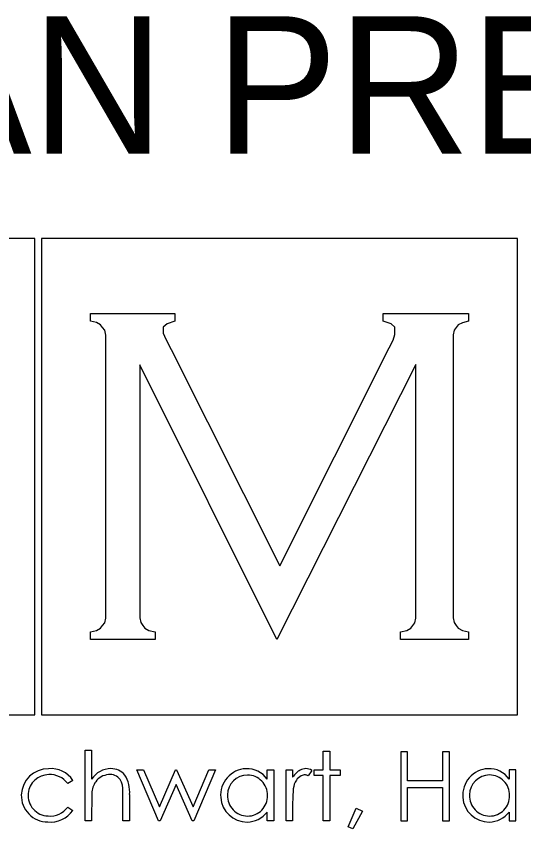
# Model space of a CAD drawing. Extents: x -7.1 to 34, y 0 to 22.
# Drawn here: x 3.948 to 4.465, y 1.055 to 1.884 of the extents above; entities that cross this region are included whole.
import ezdxf

# ---------------------------------------------------------------- set-up
doc = ezdxf.new("R2010")
doc.units = 0
for name, color, linetype in [('Default', 7, 'Continuous'), ('SH_Data', 7, 'Continuous'), ('SH_Text', 7, 'Continuous')]:
    doc.layers.add(name, color=color, linetype=linetype)

# ---------------------------------------------------------------- blocks, each defined once
blk = doc.blocks.new('A$C485D5FB4')
at = {"layer": 'Default'}
for p, q in [((0.14385086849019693, 0.31801268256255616), (0.0013752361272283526, 0.31801268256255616)), ((0.14385086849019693, 0.1755160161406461), (0.14385086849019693, 0.31801268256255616)), ((0.2882506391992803, 0.31801746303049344), (0.14577500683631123, 0.31801746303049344)), ((0.14577500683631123, 0.31801746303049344), (0.14577500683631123, 0.17552079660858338)), ((0.2882506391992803, 0.17552079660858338), (0.2882506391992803, 0.31801746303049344)), ((0.16047494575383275, 0.29327089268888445), (0.16047494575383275, 0.29555739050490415)), ((0.16047494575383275, 0.29555739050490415), (0.18574784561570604, 0.2955564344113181)), ((0.18574784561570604, 0.2955564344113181), (0.18574784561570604, 0.29326993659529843)), ((0.2480545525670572, 0.2932685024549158), (0.2480545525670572, 0.2955554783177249)), ((0.2480545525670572, 0.2955554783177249), (0.27355165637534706, 0.2955554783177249)), ((0.27355165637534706, 0.2955554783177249), (0.27355165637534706, 0.2932685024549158)), ((0.162286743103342, 0.2928411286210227), (0.16047494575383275, 0.29327089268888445)), ((0.16350098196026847, 0.29220962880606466), (0.162286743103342, 0.2928411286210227)), ((0.16411957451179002, 0.29137639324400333), (0.16350098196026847, 0.29220962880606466)), ((0.18341402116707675, 0.2924601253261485), (0.18225045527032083, 0.2914586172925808)), ((0.18574784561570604, 0.29326993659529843), (0.18341402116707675, 0.2924601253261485)), ((0.2503888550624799, 0.2924586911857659), (0.2480545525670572, 0.2932685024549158)), ((0.2515567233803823, 0.291433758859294), (0.2503888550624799, 0.2924586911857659)), ((0.2705280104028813, 0.29214891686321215), (0.26990702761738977, 0.29133910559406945)), ((0.2717417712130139, 0.29279188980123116), (0.2705280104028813, 0.29214891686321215)), ((0.27355165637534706, 0.2932685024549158), (0.2717417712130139, 0.29279188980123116)), ((0.16473912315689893, 0.29054220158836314), (0.16411957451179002, 0.29137639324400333)), ((0.1650503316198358, 0.28912527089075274), (0.16473912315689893, 0.29054220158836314)), ((0.18225045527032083, 0.2914586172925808), (0.18225045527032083, 0.290267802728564)), ((0.18225045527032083, 0.290267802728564), (0.18225045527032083, 0.28969605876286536)), ((0.18225045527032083, 0.28969605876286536), (0.18303206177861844, 0.28785892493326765)), ((0.2515567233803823, 0.2901956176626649), (0.2515567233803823, 0.291433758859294)), ((0.2515567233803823, 0.28923952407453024), (0.2515567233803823, 0.2901956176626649)), ((0.26928795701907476, 0.2905288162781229), (0.268978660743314, 0.2891228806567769)), ((0.26990702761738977, 0.29133910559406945), (0.26928795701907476, 0.2905288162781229)), ((0.16504937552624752, 0.20641552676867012), (0.1650503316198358, 0.287124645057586)), ((0.1650503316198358, 0.287124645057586), (0.1650503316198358, 0.28912527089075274)), ((0.18303206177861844, 0.28785892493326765), (0.18460435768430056, 0.2847616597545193)), ((0.2498414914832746, 0.28533244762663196), (0.25098450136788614, 0.2876189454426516)), ((0.25098450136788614, 0.2876189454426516), (0.2515567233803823, 0.28923952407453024)), ((0.268978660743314, 0.28712273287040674), (0.26897674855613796, 0.2064145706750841)), ((0.268978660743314, 0.2891228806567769), (0.268978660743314, 0.28712273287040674)), ((0.18460435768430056, 0.2847616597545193), (0.21715169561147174, 0.22002456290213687)), ((0.21715169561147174, 0.22002456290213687), (0.2498414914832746, 0.28533244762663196)), ((0.1752140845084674, 0.28024794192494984), (0.17521312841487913, 0.20643942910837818)), ((0.21624962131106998, 0.19798086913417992), (0.1752140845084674, 0.28024794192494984)), ((0.2577976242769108, 0.2802465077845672), (0.21624962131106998, 0.19798086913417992)), ((0.2577952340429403, 0.20643751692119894), (0.2577976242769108, 0.2802465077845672)), ((0.16473816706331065, 0.20300896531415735), (0.16504937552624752, 0.20441442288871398)), ((0.16504937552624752, 0.20441442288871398), (0.16504937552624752, 0.20641552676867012)), ((0.17521312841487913, 0.20643942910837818), (0.17521312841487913, 0.2044784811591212)), ((0.17521312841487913, 0.2044784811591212), (0.1755224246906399, 0.20307589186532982)), ((0.25749788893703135, 0.20301470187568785), (0.2577952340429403, 0.20442780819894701)), ((0.2577952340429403, 0.20442780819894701), (0.2577952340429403, 0.20643751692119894)), ((0.26897674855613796, 0.2064145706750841), (0.26897674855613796, 0.20446031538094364)), ((0.26897674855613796, 0.20446031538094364), (0.2692860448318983, 0.203066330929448)), ((0.16350002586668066, 0.20138934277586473), (0.16411909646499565, 0.20219819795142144)), ((0.16411909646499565, 0.20219819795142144), (0.16473816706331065, 0.20300896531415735)), ((0.1755224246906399, 0.20307589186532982), (0.17614149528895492, 0.20224217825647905)), ((0.17614149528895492, 0.20224217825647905), (0.1767610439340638, 0.201404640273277)), ((0.256307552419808, 0.20139125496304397), (0.2569017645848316, 0.20220489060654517)), ((0.2569017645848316, 0.20220489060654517), (0.25749788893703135, 0.20301470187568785)), ((0.2692860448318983, 0.203066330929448), (0.2699051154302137, 0.20223261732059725)), ((0.2699051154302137, 0.20223261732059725), (0.2705256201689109, 0.2013989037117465)), ((0.16047398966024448, 0.200269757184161), (0.16228578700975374, 0.20074589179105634)), ((0.16047398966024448, 0.19798278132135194), (0.16047398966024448, 0.200269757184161)), ((0.16228578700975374, 0.20074589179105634), (0.16350002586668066, 0.20138934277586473)), ((0.1767610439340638, 0.201404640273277), (0.17797480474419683, 0.20074589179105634)), ((0.17797480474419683, 0.20074589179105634), (0.1797875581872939, 0.20026880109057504)), ((0.1797875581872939, 0.20026880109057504), (0.1797875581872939, 0.19798086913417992)), ((0.2532217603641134, 0.200267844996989), (0.25508040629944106, 0.20074397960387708)), ((0.2532217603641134, 0.19798086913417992), (0.2532217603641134, 0.200267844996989)), ((0.25508040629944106, 0.20074397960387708), (0.256307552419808, 0.20139125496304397)), ((0.2705256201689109, 0.2013989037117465), (0.2717398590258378, 0.20074397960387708)), ((0.2717398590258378, 0.20074397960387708), (0.2735497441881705, 0.200267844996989)), ((0.2735497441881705, 0.200267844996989), (0.2735497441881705, 0.19798086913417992)), ((0.1797875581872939, 0.19798086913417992), (0.16047398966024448, 0.19798278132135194)), ((0.2735497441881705, 0.19798086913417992), (0.2532217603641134, 0.19798086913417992)), ((0.0013752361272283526, 0.1755160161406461), (0.14385086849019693, 0.1755160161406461)), ((0.14577500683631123, 0.17552079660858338), (0.2882506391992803, 0.17552079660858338)), ((0.1588419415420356, 0.1437886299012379), (0.1588419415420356, 0.16487869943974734)), ((0.158841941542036, 0.16487869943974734), (0.16081913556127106, 0.16487869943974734)), ((0.16081913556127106, 0.16487869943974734), (0.16081913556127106, 0.15625495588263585)), ((0.2300812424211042, 0.15899419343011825), (0.2300812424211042, 0.16464331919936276)), ((0.2300812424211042, 0.16464331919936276), (0.2320584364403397, 0.16464331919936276)), ((0.2320584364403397, 0.16464331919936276), (0.2320584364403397, 0.15899419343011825)), ((0.2553566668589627, 0.16436086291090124), (0.25328532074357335, 0.16436086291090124)), ((0.25328532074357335, 0.16436086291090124), (0.25328532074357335, 0.1437886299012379)), ((0.25535666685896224, 0.15574594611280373), (0.25535666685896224, 0.16436086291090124)), ((0.2678788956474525, 0.16436086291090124), (0.26580754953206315, 0.16436086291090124)), ((0.26580754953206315, 0.16436086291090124), (0.26580754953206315, 0.15574594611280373)), ((0.2678788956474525, 0.1437886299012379), (0.2678788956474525, 0.16436086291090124)), ((0.18084705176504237, 0.1437886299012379), (0.17431966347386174, 0.15899419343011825)), ((0.17431966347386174, 0.15899419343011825), (0.1763630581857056, 0.15899419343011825)), ((0.1763630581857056, 0.15899419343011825), (0.18107507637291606, 0.14793132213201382)), ((0.1810750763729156, 0.14793132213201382), (0.18591066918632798, 0.15899419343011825)), ((0.18591066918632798, 0.15899419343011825), (0.18624755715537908, 0.15899419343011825)), ((0.18624755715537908, 0.15899419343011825), (0.1911493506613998, 0.14793132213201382)), ((0.19114935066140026, 0.14793132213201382), (0.19591138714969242, 0.15899419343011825)), ((0.19790476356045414, 0.15899419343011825), (0.19135972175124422, 0.1437886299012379)), ((0.19591138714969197, 0.15899419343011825), (0.19790476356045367, 0.15899419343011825)), ((0.2133133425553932, 0.15618202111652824), (0.21331334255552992, 0.1589769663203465)), ((0.21331334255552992, 0.1589769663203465), (0.21529053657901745, 0.1589769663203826)), ((0.21529053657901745, 0.1589769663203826), (0.21529053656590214, 0.1437886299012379)), ((0.21897717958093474, 0.1437886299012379), (0.21897717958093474, 0.15899419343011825)), ((0.2189771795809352, 0.15899419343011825), (0.22095437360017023, 0.15899419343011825)), ((0.22095437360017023, 0.15899419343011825), (0.22095437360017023, 0.15677279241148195)), ((0.22665057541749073, 0.1588529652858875), (0.2256310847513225, 0.15722295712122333)), ((0.2273979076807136, 0.157299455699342), (0.2273979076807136, 0.15899419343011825)), ((0.2273979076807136, 0.15899419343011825), (0.2300812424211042, 0.15899419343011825)), ((0.2320584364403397, 0.15899419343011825), (0.23516545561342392, 0.15899419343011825)), ((0.23516545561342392, 0.15899419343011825), (0.23516545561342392, 0.157299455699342)), ((0.28771262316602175, 0.1589769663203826), (0.28573542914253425, 0.1589769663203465)), ((0.2857354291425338, 0.1589769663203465), (0.2857354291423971, 0.15618202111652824)), ((0.28771262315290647, 0.1437886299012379), (0.28771262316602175, 0.1589769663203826)), ((0.15522048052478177, 0.15586363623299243), (0.15366844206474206, 0.15489857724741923)), ((0.2300812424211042, 0.157299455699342), (0.2273979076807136, 0.157299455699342)), ((0.2300812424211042, 0.1437886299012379), (0.2300812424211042, 0.157299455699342)), ((0.23516545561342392, 0.157299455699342), (0.2320584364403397, 0.157299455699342)), ((0.2320584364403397, 0.157299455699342), (0.2320584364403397, 0.1437886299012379)), ((0.26580754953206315, 0.15574594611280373), (0.25535666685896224, 0.15574594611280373)), ((0.18611221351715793, 0.15466319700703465), (0.18130898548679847, 0.1437886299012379)), ((0.19093015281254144, 0.1437886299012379), (0.18611221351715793, 0.15466319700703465)), ((0.25535666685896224, 0.1437886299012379), (0.25535666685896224, 0.1537216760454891)), ((0.25535666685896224, 0.1537216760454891), (0.26580754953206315, 0.1537216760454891)), ((0.26580754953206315, 0.1537216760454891), (0.26581092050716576, 0.1437886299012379)), ((0.16089146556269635, 0.15193802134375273), (0.16081913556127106, 0.1437886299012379)), ((0.17018726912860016, 0.1437886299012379), (0.17016051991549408, 0.1526894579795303)), ((0.1721644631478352, 0.1516076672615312), (0.1721644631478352, 0.1437886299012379)), ((0.22095437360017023, 0.14893315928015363), (0.22095437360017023, 0.1437886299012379)), ((0.1536684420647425, 0.1478842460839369), (0.1552204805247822, 0.1468632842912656)), ((0.2133133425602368, 0.14377202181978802), (0.21331334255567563, 0.1463724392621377)), ((0.23761488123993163, 0.14197325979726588), (0.2399569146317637, 0.14755471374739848)), ((0.24185172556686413, 0.14666173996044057), (0.23900362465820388, 0.14138775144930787)), ((0.2399569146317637, 0.14755471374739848), (0.24185172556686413, 0.14666173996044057)), ((0.2857354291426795, 0.1463724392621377), (0.28573542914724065, 0.14377202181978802)), ((0.16081913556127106, 0.1437886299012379), (0.1588419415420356, 0.1437886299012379)), ((0.1721644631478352, 0.1437886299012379), (0.17018726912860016, 0.1437886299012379)), ((0.18130898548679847, 0.1437886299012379), (0.1808470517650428, 0.1437886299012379)), ((0.19135972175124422, 0.1437886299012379), (0.19093015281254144, 0.1437886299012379)), ((0.21529053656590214, 0.1437886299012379), (0.21331334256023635, 0.14377202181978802)), ((0.22095437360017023, 0.1437886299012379), (0.21897717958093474, 0.1437886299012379)), ((0.2320584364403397, 0.1437886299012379), (0.2300812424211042, 0.1437886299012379)), ((0.2532853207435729, 0.1437886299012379), (0.25535666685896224, 0.1437886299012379)), ((0.26581092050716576, 0.1437886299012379), (0.2678788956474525, 0.1437886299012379)), ((0.28573542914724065, 0.14377202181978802), (0.28771262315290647, 0.1437886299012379)), ((0.23900362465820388, 0.14138775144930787), (0.23761488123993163, 0.14197325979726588))]:
    blk.add_line(p, q, dxfattribs=at)
for centre, radius, start, end in [((0.1478845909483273, 0.1512600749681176), 0.008105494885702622, 89.64962232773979, 178.14991282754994), ((0.14853531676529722, 0.15128488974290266), 0.008102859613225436, 34.4076975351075, 94.25473901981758), ((0.16669571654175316, 0.1522726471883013), 0.007098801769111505, 90.86520352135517, 145.87617854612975), ((0.1666610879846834, 0.15403164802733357), 0.005339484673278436, 40.11098583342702, 90.77867677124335), ((0.20733722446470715, 0.1514394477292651), 0.00791786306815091, 92.60052679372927, 184.8671462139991), ((0.2073839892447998, 0.1522412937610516), 0.007119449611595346, 33.60854275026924, 93.26929751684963), ((0.22780073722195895, 0.15219758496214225), 0.008234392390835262, 133.6800117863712, 146.24645045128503), ((0.22558661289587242, 0.15448115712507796), 0.005053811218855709, 118.40974950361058, 133.40600444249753), ((0.22493187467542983, 0.15570482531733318), 0.0036660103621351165, 90.24627195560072, 118.50825590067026), ((0.22491704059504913, 0.15621025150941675), 0.003160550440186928, 56.73641997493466, 90.01673840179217), ((0.2797593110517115, 0.1514394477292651), 0.007917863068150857, 92.60052679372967, 184.86714621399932), ((0.27980607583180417, 0.1522412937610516), 0.007119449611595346, 33.60854275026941, 93.26929751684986), ((0.1479784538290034, 0.15139860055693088), 0.00618004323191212, 89.97765983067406, 174.9520100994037), ((0.1484047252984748, 0.15110309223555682), 0.006489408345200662, 35.79407607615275, 93.74499377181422), ((0.16621275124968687, 0.15243752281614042), 0.005149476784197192, 94.21670926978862, 143.82718537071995), ((0.1663355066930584, 0.1539011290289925), 0.003706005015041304, 36.07554211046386, 97.77548504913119), ((0.1644245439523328, 0.15308566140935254), 0.005749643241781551, 356.04866117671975, 31.42492146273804), ((0.16293148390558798, 0.1524761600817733), 0.009273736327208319, 354.62632990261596, 32.59370092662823), ((0.20745540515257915, 0.1514669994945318), 0.006003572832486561, 90.18336156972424, 179.71351159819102), ((0.2074360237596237, 0.1514959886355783), 0.00597455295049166, 358.1568673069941, 89.99838492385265), ((0.22665476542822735, 0.15286484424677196), 0.005519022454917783, 146.37363626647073, 174.71761448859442), ((0.22536592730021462, 0.15372200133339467), 0.0039711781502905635, 118.13865974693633, 146.3736362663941), ((0.2245480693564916, 0.15525122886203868), 0.002236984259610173, 84.1493383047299, 118.138659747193), ((0.22429521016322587, 0.1542872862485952), 0.003225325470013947, 65.53213099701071, 81.4253650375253), ((0.2798774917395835, 0.15146699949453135), 0.006003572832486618, 90.18336156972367, 179.71351159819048), ((0.27985811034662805, 0.1514959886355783), 0.005974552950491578, 358.15686730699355, 89.99838492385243), ((0.16675538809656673, 0.15196954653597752), 0.0058640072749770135, 143.26542842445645, 180.30802641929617), ((0.2691791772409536, 0.14893315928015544), 0.04822480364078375, 174.71761448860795, 180.000000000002), ((0.14768008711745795, 0.15132065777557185), 0.007899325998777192, 178.5412208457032, 269.89906723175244), ((0.14798196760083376, 0.15139452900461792), 0.006183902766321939, 174.91729684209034, 267.9867722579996), ((0.2072921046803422, 0.15125442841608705), 0.0078592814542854, 183.55097378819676, 270.4614682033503), ((0.20753933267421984, 0.15127494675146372), 0.0060914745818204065, 177.91075570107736, 269.3410400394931), ((0.2074868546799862, 0.1511077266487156), 0.005923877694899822, 269.82997906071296, 1.897039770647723), ((0.27971419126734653, 0.15125442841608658), 0.007859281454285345, 183.5509737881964, 270.4614682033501), ((0.2799614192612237, 0.15127494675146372), 0.0060914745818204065, 177.9107557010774, 269.3410400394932), ((0.27990894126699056, 0.1511077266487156), 0.005923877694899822, 269.82997906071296, 1.897039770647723), ((0.14846390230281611, 0.15168150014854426), 0.008298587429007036, 264.4837250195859, 324.50677064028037), ((0.14832309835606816, 0.15184204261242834), 0.006651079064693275, 265.18422572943, 323.4830324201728), ((0.2072440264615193, 0.1510496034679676), 0.007655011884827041, 270.83365951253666, 322.3884388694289), ((0.21331104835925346, 0.14637541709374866), 3.7590980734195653e-06, 307.6115611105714, 142.38843885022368), ((0.2796661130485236, 0.1510496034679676), 0.007655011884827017, 270.8336595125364, 322.3884388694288), ((0.2857331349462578, 0.14637541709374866), 3.7590980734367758e-06, 307.6115611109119, 142.38843885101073)]:
    blk.add_arc(centre, radius, start, end, dxfattribs=at)

msp = doc.modelspace()

# ---------------------------------------------------------------- block references
at = {"layer": 'SH_Data', "xscale": 3.407655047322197, "yscale": 3.407655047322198, "rotation": 0.001699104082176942}
msp.add_blockref('A$C485D5FB4', (3.476413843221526, 0.5736659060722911), dxfattribs=at)

# ---------------------------------------------------------------- texts
at = {"layer": 'SH_Text'}
msp.add_text('PLAN PREPARED BY:', height=0.13999999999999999, dxfattribs=at).set_placement((3.609394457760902, 1.7439246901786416))

doc.saveas('drawing.dxf')
